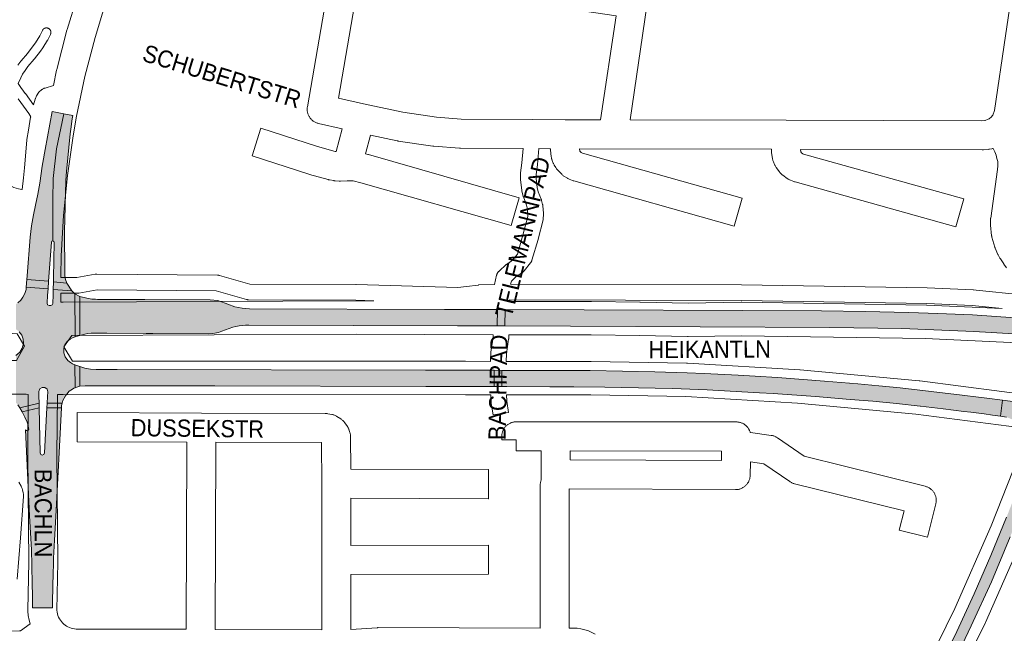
# Paper-space layout 'Layout1' of a CAD drawing. Header units: metres. Extents: x 123097 to 144122, y 392739 to 407589.
# Tile 385 of 510: x 134141 to 134582, y 399061 to 399336. Entities that reach past the tile are written whole.
import ezdxf
from ezdxf.enums import TextEntityAlignment as Align

# ---------------------------------------------------------------- set-up
doc = ezdxf.new("R2010")
doc.units = ezdxf.units.M
doc.header["$MEASUREMENT"] = 0
for name, color, linetype, lineweight in [('gs-anno-wegen algemeen tekst', 7, 'Continuous', 0), ('gs-knt-aanvullende hoofdweg', 7, 'Continuous', 0), ('gs-knt-fietspaden', 7, 'Continuous', 0), ('gs-knt-paden', 7, 'Continuous', 0), ('gs-knt-wegen algemeen', 7, 'Continuous', 0), ('gs-vlk-plantopografie wegen algemeen', 7, 'Continuous', 0), ('ir-ARC-asfalt-hoofdwegen-te inspecteren', 5, 'Continuous', 0)]:
    doc.layers.add(name, color=color, linetype=linetype, lineweight=lineweight)
doc.styles.add('Style-Arial', font='arial.ttf')

psp = doc.layouts.get("Layout1")

# ---------------------------------------------------------------- hatches: boundary and pattern name
at = {"layer": 'ir-ARC-asfalt-hoofdwegen-te inspecteren', "linetype": 'Continuous', "lineweight": 13}
for points in [[(134155.279, 399295.025), (134152.123, 399278.092), (134151.127, 399272.238), (134150.837, 399270.53), (134149.67, 399262.949), (134148.904, 399258.007), (134147.852, 399253.118), (134146.882, 399248.736), (134145.962, 399243.813), (134145.387, 399238.837), (134144.059, 399221.517), (134143.943, 399219.8), (134153.636, 399219.018), (134153.784, 399220.952), (134154.906, 399236.602), (134155.153, 399236.978), (134155.587, 399237.096), (134155.629, 399255.587), (134155.72, 399265.12), (134157.149, 399278.424), (134160.461, 399294.078)], [(134160.461, 399294.078), (134157.149, 399278.424), (134155.72, 399265.12), (134155.629, 399255.587), (134155.587, 399237.096), (134155.962, 399236.927), (134156.155, 399236.565), (134155.818, 399220.465), (134155.79, 399218.834), (134161.791, 399218.207), (134161.21, 399219.769), (134160.943, 399221.413), (134160.875, 399225.638), (134160.859, 399228.048), (134160.851, 399236.197), (134160.838, 399237.696), (134160.819, 399242.071), (134160.876, 399246.445), (134161.065, 399253.065), (134161.212, 399258.465), (134161.433, 399264.198), (134161.74, 399268.194), (134163.353, 399285.08), (134163.633, 399287.224), (134164.196, 399291.797), (134164.501, 399293.341)], [(134164.109, 399214.691), (134155.713, 399215.392), (134155.672, 399212.98), (134155.604, 399209.125), (134155.317, 399208.422), (134154.622, 399208.117), (134153.894, 399208.138), (134153.204, 399208.465), (134152.96, 399209.189), (134153.202, 399212.848), (134153.4, 399215.578), (134143.668, 399216.39), (134143.54, 399215.326), (134142.966, 399213.555), (134142.159, 399211.877), (134141.156, 399210.519), (134139.887, 399209.405), (134139.079, 399208.875), (134139.075, 399197.507), (134140.534, 399196.343), (134141.621, 399194.825), (134142.252, 399193.068), (134142.381, 399191.206), (134141.881, 399189.078), (134140.73, 399187.22), (134139.048, 399185.824), (134139.026, 399164.644), (134139.906, 399163.624), (134140.734, 399162.351), (134149.396, 399164.455), (134149.348, 399167.525), (134149.315, 399169.657), (134149.736, 399170.816), (134150.76, 399171.503), (134151.992, 399171.454), (134152.958, 399170.687), (134153.286, 399169.499), (134153.185, 399167.4), (134153.042, 399164.426), (134159.714, 399164.384), (134160.101, 399165.63), (134161.218, 399167.779), (134161.491, 399168.161), (134161.781, 399168.53), (134162.948, 399169.742), (134164.308, 399170.734), (134164.992, 399171.104), (134165.522, 399171.322), (134165.446, 399181.633), (134164.432, 399182.094), (134163.463, 399182.642), (134162.812, 399183.092), (134162.214, 399183.61), (134161.05, 399185.153), (134160.442, 399186.987), (134160.454, 399188.919), (134160.995, 399190.573), (134161.991, 399192), (134163.358, 399193.078), (134164.409, 399193.628), (134165.509, 399194.072), (134165.468, 399213.422)], [(134354.711, 399199.09), (134354.744, 399206.39), (134352.269, 399206.397), (134331.101, 399206.459), (134243.659, 399206.715), (134240.332, 399206.955), (134237.071, 399207.654), (134233.937, 399208.796), (134232.82, 399209.294), (134229.524, 399210.368), (134226.078, 399210.738), (134196.752, 399210.829), (134185.124, 399210.865), (134175.593, 399210.937), (134174.706, 399210.985), (134173.029, 399211.075), (134170.841, 399211.412), (134167.693, 399212.267), (134167.682, 399194.772), (134169.844, 399195.337), (134171.294, 399195.589), (134172.759, 399195.738), (134174.035, 399195.809), (134179.777, 399195.767), (134197.31, 399195.661), (134200.386, 399195.642), (134225.462, 399195.49), (134227.188, 399195.582), (134228.893, 399195.867), (134229.727, 399196.094), (134231.34, 399196.711), (134236.236, 399198.436), (134237.635, 399198.79), (134239.055, 399199.052), (134240.487, 399199.238), (134241.927, 399199.347), (134243.371, 399199.38), (134336.933, 399199.137), (134352.18, 399199.097)], [(134165.446, 399181.633), (134165.522, 399171.322), (134166.29, 399171.637), (134167.647, 399171.991), (134167.661, 399180.781)], [(134353.311, 399171.86), (134353.311, 399179.15), (134350.711, 399179.157), (134322.546, 399179.206), (134184.41, 399179.447), (134181.728, 399179.452), (134179.015, 399179.457), (134175.006, 399179.469), (134172.401, 399179.681), (134169.827, 399180.137), (134167.661, 399180.781), (134167.647, 399171.991), (134169.985, 399172.154), (134174.001, 399172.181), (134181.468, 399172.18), (134207.49, 399172.175), (134228.189, 399172.219), (134322.634, 399171.948), (134350.998, 399171.866)], [(134159.412, 399162.263), (134159.51, 399163.331), (134159.714, 399164.384), (134153.042, 399164.426), (134152.933, 399162.297)], [(134580.188, 399158.585), (134582.871, 399158.151), (134583.303, 399158.069), (134606.604, 399155.935), (134607.009, 399155.898), (134654.529, 399149.403), (134657.458, 399149.026), (134657.652, 399149.018), (134667.597, 399149.6), (134667.953, 399149.589), (134693.933, 399146.034), (134711.321, 399143.953), (134711.751, 399148.444), (134709.762, 399148.634), (134699.826, 399149.901), (134691.322, 399150.974), (134681.423, 399152.34), (134671.258, 399153.715), (134661.147, 399155.119), (134640.816, 399157.869), (134620.488, 399160.648), (134612.303, 399161.75), (134602.312, 399163.149), (134602.106, 399163.111), (134601.893, 399163.118), (134581.097, 399165.754)], [(134156.265, 399103.06), (134156.853, 399113.591), (134159.412, 399162.263), (134152.933, 399162.297), (134151.851, 399142.126), (134151.549, 399141.428), (134150.845, 399141.139), (134150.14, 399141.424), (134149.834, 399142.12), (134149.433, 399162.345), (134141.813, 399160.509), (134143.024, 399158.22), (134144.125, 399155.877), (134144.403, 399154.969), (134144.798, 399152.655), (134144.695, 399152.302), (134144.379, 399152.114), (134144.088, 399152.101), (134143.805, 399152.166), (134143.367, 399152.477), (134143.662, 399146.111), (134145.151, 399113.98), (134145.923, 399098.76), (134146.113, 399091.779), (134146.164, 399089.914), (134146.265, 399085.172), (134146.448, 399076.625), (134146.369, 399075.467), (134146.42, 399073.081), (134146.422, 399072.683), (134155.365, 399072.782), (134155.368, 399072.931), (134155.424, 399075.358), (134155.734, 399088.786), (134155.822, 399091.725), (134155.918, 399094.924)], [(134494.904, 398911.218), (134498.591, 398918.351), (134502.093, 398925.577), (134506.545, 398935.521), (134510.648, 398945.615), (134514.396, 398955.845), (134516.506, 398961.921), (134517.444, 398964.561), (134518.336, 398966.979), (134519.232, 398969.326), (134520.154, 398971.663), (134521.361, 398974.614), (134522.61, 398977.548), (134529.055, 398991.298), (134536.203, 399004.696), (134539.505, 399010.679), (134541.55, 399014.329), (134550.464, 399030.883), (134558.97, 399047.65), (134567.063, 399064.62), (134576.147, 399084.452), (134584.581, 399104.57), (134589.773, 399117.565), (134593.005, 399126.007), (134596.298, 399134.088), (134598.657, 399139.868), (134604.536, 399154.036), (134605.004, 399154.935), (134605.666, 399155.656), (134606.604, 399155.935), (134583.303, 399158.069), (134586.16, 399156.849), (134588.693, 399155.051), (134590.095, 399153.629), (134591.289, 399152.028), (134591.517, 399151.625), (134592.971, 399148.619), (134593.713, 399145.364), (134593.705, 399142.026), (134592.948, 399138.774), (134591.778, 399135.989), (134591.397, 399135.081), (134582.953, 399113.389), (134575.918, 399096.145), (134568.478, 399079.071), (134560.638, 399062.178), (134552.556, 399045.596), (134544.127, 399029.188), (134535.355, 399012.96), (134531.959, 399006.855), (134525.471, 398994.748), (134519.597, 398982.331), (134514.352, 398969.636), (134510.833, 398960.081), (134506.075, 398947.778), (134500.931, 398936.12), (134495.182, 398924.749), (134488.844, 398913.695), (134488.436, 398913.961), (134485.36, 398908.85), (134483.58, 398905.91), (134483.1, 398905), (134482.331, 398903.884), (134487.17, 398900.557)]]:
    psp.add_hatch(color=5, dxfattribs=at).paths.add_polyline_path(points, flags=0)
at = {"layer": 'ir-ARC-asfalt-hoofdwegen-te inspecteren', "linetype": 'Continuous', "lineweight": 13, "extrusion": (0, 0, -1)}
for points in [[(-134503.782, 399198.373), (-134536.002, 399197.826), (-134568.199, 399196.489), (-134586.32, 399195.467), (-134593.49, 399195.012), (-134599.929, 399194.634), (-134600.812, 399194.617), (-134601.691, 399194.67), (-134618.095, 399196.183), (-134618.545, 399200.399), (-134614.542, 399200.78), (-134610.539, 399201.129), (-134593.745, 399202.243), (-134586.868, 399202.626), (-134567.725, 399204.035), (-134552.108, 399204.669), (-134539.079, 399205.078), (-134519.531, 399205.528), (-134499.979, 399205.799), (-134358.248, 399206.38), (-134358.171, 399199.06), (-134387.489, 399198.922)], [(-134378.339, 399171.768), (-134388.98, 399171.769), (-134402.916, 399171.643), (-134425.462, 399171.197), (-134433.25, 399170.986), (-134441.037, 399170.713), (-134448.822, 399170.383), (-134456.604, 399170.002), (-134464.383, 399169.571), (-134472.16, 399169.09), (-134478.4, 399168.77), (-134497.301, 399167.416), (-134512.873, 399166.141), (-134522.995, 399165.25), (-134533.588, 399164.259), (-134544.159, 399163.064), (-134544.384, 399163.024), (-134554.572, 399161.827), (-134563.746, 399160.695), (-134566.966, 399160.342), (-134572.86, 399159.611), (-134576.565, 399159.121), (-134580.188, 399158.585), (-134581.097, 399165.754), (-134574.052, 399166.647), (-134570.407, 399167.109), (-134563.109, 399168.034), (-134535.236, 399171.319), (-134525.768, 399172.23), (-134516.291, 399173.078), (-134501.312, 399174.262), (-134480.261, 399175.896), (-134470.267, 399176.569), (-134462.65, 399176.99), (-134447.41, 399177.72), (-134439.787, 399178.02), (-134425.314, 399178.479), (-134410.838, 399178.815), (-134396.36, 399179.006), (-134371.709, 399179.083), (-134356.701, 399179.13), (-134356.791, 399171.84), (-134358.962, 399171.846)]]:
    psp.add_hatch(color=5, dxfattribs=at).paths.add_polyline_path(points, flags=0)

# ---------------------------------------------------------------- linework, layer by layer
at = {"layer": 'gs-knt-aanvullende hoofdweg', "color": 7, "linetype": 'Continuous', "flags": 128}
for points in [[(133961.813, 399197.891), (133989.152, 399194.568), (134020.13, 399191.049), (134067.003, 399187.166), (134093.608, 399185.178), (134115.202, 399184.58), (134115.399, 399184.572), (134134.534, 399183.537), (134139.297, 399183.473), (134142.814, 399189.954), (134139.612, 399195.516), (134137.54, 399195.635), (134048.884, 399200.746), (134048.579, 399200.77), (133978.939, 399207.643), (133978.855, 399207.652), (133963.561, 399209.335)], [(134159.14, 399209.671), (134160.198, 399209.676), (134291.559, 399210.333), (134291.632, 399210.333), (134291.636, 399210.333), (134291.671, 399210.333), (134299.468, 399210.296)], [(134581.02, 399206.809), (134567.555, 399208.183), (134547.156, 399209.107), (134464.119, 399210.386), (134360.135, 399210.744), (134360.123, 399210.001)], [(134360.123, 399210.001), (134396.828, 399210.024), (134396.93, 399210.023), (134418.617, 399209.744), (134418.686, 399209.743), (134440.202, 399209.266), (134464.037, 399209.626), (134464.266, 399209.626), (134547.021, 399208.351), (134547.246, 399208.344), (134581.02, 399206.809)], [(134352.859, 399194.999), (134291.597, 399195.313), (134164.07, 399194.675), (134160.458, 399189.717), (134164.415, 399183.307), (134340.492, 399183.227), (134340.541, 399183.227), (134351.683, 399183.149)], [(134610.287, 399190.808), (134591.253, 399191.362), (134587.97, 399191.458), (134587.848, 399191.463), (134546.677, 399193.335), (134464.149, 399194.606), (134440.288, 399194.246), (134440.009, 399194.247), (134418.389, 399194.726), (134396.787, 399195.004), (134359.88, 399194.981)], [(134144.556, 399168.381), (134143.632, 399168.394), (134134.18, 399168.521), (134133.876, 399168.531), (134114.687, 399169.569), (134093.016, 399170.169), (134092.665, 399170.187), (134065.853, 399172.19), (134065.793, 399172.195), (134018.776, 399176.09), (134018.548, 399176.112), (133987.427, 399179.647), (133987.369, 399179.654), (133959.552, 399183.035)], [(134358.704, 399183.128), (134396.663, 399183.152), (134396.799, 399183.151), (134439.587, 399182.402), (134439.907, 399182.389), (134490.228, 399179.356), (134490.467, 399179.338), (134543.814, 399174.407), (134544.076, 399174.378), (134599.196, 399167.327)], [(134351.759, 399168.129), (134340.461, 399168.207), (134160.221, 399168.289), (134157.575, 399168.29)], [(134593.198, 399152.952), (134542.301, 399159.463), (134489.204, 399164.371), (134439.163, 399167.387), (134396.605, 399168.132), (134358.793, 399168.108)], [(134455.556, 398867.933), (134478.422, 398901.099), (134486.308, 398917.121), (134486.375, 398917.253), (134493.073, 398930.208), (134496.046, 398936.579), (134501.595, 398949.852), (134508.591, 398969.324), (134508.692, 398969.589), (134514.608, 398984.289), (134514.745, 398984.607), (134516.836, 398989.182), (134516.931, 398989.382), (134517.032, 398989.58), (134544.183, 399040.747), (134559.819, 399072.374), (134576.061, 399109.462), (134593.198, 399152.952)], [(134589.876, 399103.565), (134573.507, 399066.189), (134573.36, 399065.874), (134557.599, 399033.994)]]:
    psp.add_lwpolyline(points, dxfattribs=at)
at = {"layer": 'gs-knt-fietspaden', "color": 7, "linetype": 'Continuous', "flags": 128}
for points in [[(134146.895, 399298.063), (134147.64, 399300.585), (134147.681, 399300.715), (134147.727, 399300.844), (134147.778, 399300.97), (134148.291, 399302.169), (134148.343, 399302.287), (134148.401, 399302.403), (134148.463, 399302.517), (134148.528, 399302.628), (134148.763, 399303.01), (134148.838, 399303.126), (134148.916, 399303.238), (134148.999, 399303.348), (134149.332, 399303.768), (134149.435, 399303.893), (134149.544, 399304.013), (134149.659, 399304.128), (134149.779, 399304.237), (134150.169, 399304.577), (134150.302, 399304.687), (134150.305, 399304.69), (134150.44, 399304.791), (134150.443, 399304.793), (134150.582, 399304.887), (134150.586, 399304.889), (134150.73, 399304.977), (134150.734, 399304.978), (134150.807, 399305.018), (134150.885, 399305.06), (134151.448, 399305.346), (134151.594, 399305.416), (134151.744, 399305.479), (134151.895, 399305.536), (134152.05, 399305.585), (134155.796, 399306.684)], [(134141.766, 399260.212), (134142.416, 399265.418), (134142.866, 399269.783), (134143.938, 399282.262), (134143.95, 399282.378), (134143.965, 399282.492), (134144.608, 399286.699), (134144.617, 399286.751), (134145.602, 399292.606), (134145.625, 399292.73), (134145.629, 399292.75)], [(134091.031, 399285.656), (134091.447, 399285.523), (134091.502, 399285.505), (134100.637, 399282.422), (134100.718, 399282.393), (134100.799, 399282.362), (134107.473, 399279.737), (134107.61, 399279.68), (134107.744, 399279.617), (134107.875, 399279.549), (134114.489, 399275.923), (134114.623, 399275.846), (134114.752, 399275.763), (134121.608, 399271.181), (134121.65, 399271.152), (134130.108, 399265.319), (134138.129, 399261.087), (134140.208, 399260.406), (134141.669, 399260.217), (134141.766, 399260.212)], [(134353.486, 399217.654), (134354.42, 399221.764), (134354.461, 399221.924), (134354.509, 399222.083), (134354.565, 399222.239), (134354.628, 399222.393), (134354.698, 399222.543), (134354.775, 399222.69), (134354.859, 399222.833), (134354.95, 399222.972), (134355.047, 399223.107), (134355.15, 399223.237), (134355.26, 399223.361), (134355.375, 399223.481), (134355.496, 399223.594), (134358.711, 399226.487), (134358.828, 399226.588), (134358.95, 399226.684), (134359.076, 399226.774), (134361.563, 399228.475), (134363.73, 399231.186), (134366.214, 399239.671), (134368.351, 399248.026), (134368.443, 399249.136), (134368.182, 399251.938), (134367.855, 399253.134), (134366.438, 399256.855), (134366.394, 399256.976), (134366.355, 399257.099), (134366.32, 399257.223), (134365.745, 399259.44), (134365.71, 399259.589), (134365.682, 399259.739), (134365.66, 399259.89), (134365.098, 399264.431), (134365.082, 399264.584), (134365.073, 399264.737), (134365.071, 399264.891), (134365.09, 399267.181), (134365.095, 399267.334), (134365.106, 399267.486), (134365.124, 399267.638), (134365.747, 399272.09), (134366.341, 399278.484)], [(134373.388, 399278.45), (134372.729, 399271.359), (134372.71, 399271.198), (134372.108, 399266.893), (134372.093, 399265.064), (134372.598, 399260.98), (134373.067, 399259.173), (134374.476, 399255.473), (134374.533, 399255.313), (134374.582, 399255.15), (134375.035, 399253.494), (134375.072, 399253.346), (134375.102, 399253.196), (134375.127, 399253.045), (134375.144, 399252.893), (134375.461, 399249.478), (134375.472, 399249.325), (134375.476, 399249.172), (134375.473, 399249.019), (134375.464, 399248.866), (134375.323, 399247.155), (134375.308, 399247.008), (134375.287, 399246.862), (134375.259, 399246.717), (134375.226, 399246.573), (134373.001, 399237.873), (134372.969, 399237.757), (134370.273, 399228.549), (134370.221, 399228.386), (134370.161, 399228.226), (134370.093, 399228.069), (134370.018, 399227.915), (134369.935, 399227.766), (134369.846, 399227.62), (134369.749, 399227.479), (134369.646, 399227.343), (134366.718, 399223.682), (134366.623, 399223.568), (134366.523, 399223.458), (134366.419, 399223.353), (134366.31, 399223.251), (134366.197, 399223.155), (134366.08, 399223.064), (134365.959, 399222.977), (134363.232, 399221.112), (134361.019, 399219.12), (134360.709, 399217.762)], [(134582.967, 399225.05), (134581.729, 399226.727), (134581.647, 399226.842), (134580.163, 399229.03), (134580.094, 399229.138), (134580.07, 399229.175), (134580.06, 399229.192), (134580.05, 399229.209), (134580.028, 399229.248), (134579.965, 399229.359), (134579.2, 399230.807), (134579.149, 399230.906), (134579.102, 399231.008), (134577.834, 399233.829), (134577.767, 399233.987), (134577.708, 399234.149), (134577.657, 399234.313), (134576.371, 399238.862), (134576.335, 399239.006), (134576.323, 399239.054), (134576.303, 399239.151), (134576.286, 399239.248), (134576.278, 399239.297), (134576.259, 399239.444), (134575.757, 399244.144), (134575.744, 399244.292), (134575.738, 399244.44), (134575.738, 399244.588), (134575.786, 399246.953), (134575.793, 399247.096), (134575.795, 399247.144), (134575.797, 399247.167), (134575.803, 399247.239), (134575.821, 399247.38), (134578.938, 399269.11), (134579.045, 399270.809), (134579.039, 399271.902), (134578.953, 399272.737), (134578.651, 399274.045), (134578.274, 399275.532), (134577.713, 399277.047), (134576.973, 399278.553)], [(134159.076, 399220.781), (134166.301, 399220.745), (134174.588, 399222.177), (134174.744, 399222.2), (134174.901, 399222.216), (134175.059, 399222.226), (134175.216, 399222.228), (134229.358, 399221.759), (134229.515, 399221.753), (134229.546, 399221.752), (134229.671, 399221.741), (134229.734, 399221.735), (134229.828, 399221.722), (134229.921, 399221.708), (134229.983, 399221.696), (134230.106, 399221.671), (134230.137, 399221.664), (134230.289, 399221.625), (134243.81, 399217.772), (134291.375, 399217.539), (134291.454, 399217.538), (134337.045, 399216.293), (134340.995, 399216.635), (134346.139, 399217.35), (134346.254, 399217.363), (134346.312, 399217.369), (134346.369, 399217.373), (134346.485, 399217.38), (134353.486, 399217.654)], [(134360.709, 399217.762), (134464.164, 399217.406), (134464.206, 399217.406), (134547.317, 399216.126), (134547.422, 399216.122), (134567.971, 399215.191), (134568.07, 399215.184), (134568.163, 399215.177), (134568.169, 399215.177), (134568.183, 399215.175), (134569.302, 399215.063), (134589.799, 399212.968)], [(134299.468, 399210.296), (134291.302, 399210.519), (134243.294, 399210.754), (134243.134, 399210.758), (134242.975, 399210.77), (134242.817, 399210.789), (134242.659, 399210.815), (134242.503, 399210.848), (134242.349, 399210.888), (134228.822, 399214.743), (134175.472, 399215.205), (134167.191, 399213.774), (134167.038, 399213.751), (134166.884, 399213.735), (134166.73, 399213.726), (134166.576, 399213.723), (134159.117, 399213.76), (134159.14, 399209.671)]]:
    psp.add_lwpolyline(points, dxfattribs=at)
psp.add_lwpolyline([(134358.793, 399168.108), (134358.964, 399165.268), (134359.749, 399160.254, -0.3706991), (134359.741, 399160.244), (134352.824, 399159.16, -0.3707041), (134352.813, 399159.168), (134352.002, 399164.347), (134351.98, 399164.513), (134351.966, 399164.679), (134351.759, 399168.129)], format="xyb", dxfattribs=at)
at = {"layer": 'gs-knt-paden', "color": 7, "linetype": 'Continuous', "flags": 128}
for points in [[(134139.843, 399315.878), (134141.218, 399317.705), (134141.261, 399317.76), (134141.306, 399317.813), (134144.189, 399321.135), (134146.806, 399324.489), (134147.754, 399325.858), (134149.732, 399329.017), (134150.879, 399331.399), (134150.892, 399331.426), (134150.924, 399331.486), (134150.939, 399331.513), (134150.973, 399331.572), (134150.989, 399331.598), (134151.026, 399331.655), (134151.044, 399331.68), (134151.084, 399331.735), (134151.102, 399331.759), (134151.145, 399331.812), (134151.165, 399331.836), (134151.21, 399331.887), (134151.231, 399331.909), (134151.278, 399331.958), (134151.3, 399331.979), (134151.35, 399332.025), (134151.373, 399332.045), (134151.425, 399332.089), (134151.449, 399332.108), (134151.504, 399332.149), (134151.528, 399332.167), (134151.585, 399332.206), (134151.61, 399332.222), (134151.675, 399332.262), (134151.695, 399332.273), (134151.74, 399332.298), (134151.781, 399332.32), (134151.829, 399332.343), (134151.849, 399332.352), (134151.871, 399332.362), (134151.92, 399332.383), (134151.939, 399332.391), (134151.962, 399332.4), (134152.054, 399332.434), (134152.125, 399332.455), (134152.149, 399332.463), (134152.204, 399332.477), (134152.244, 399332.487), (134152.316, 399332.501), (134152.341, 399332.506), (134152.439, 399332.521), (134152.498, 399332.527), (134152.537, 399332.531), (134152.635, 399332.536), (134152.707, 399332.536), (134152.734, 399332.536), (134152.795, 399332.534), (134152.833, 399332.532), (134152.894, 399332.526), (134152.931, 399332.523), (134153.028, 399332.508), (134153.125, 399332.489), (134153.221, 399332.466), (134153.288, 399332.445), (134153.315, 399332.437), (134153.382, 399332.414), (134153.408, 399332.404), (134153.473, 399332.378), (134153.5, 399332.367), (134153.589, 399332.325), (134153.651, 399332.292), (134153.676, 399332.278), (134153.731, 399332.246), (134153.735, 399332.243), (134153.761, 399332.228), (134153.843, 399332.173), (134153.894, 399332.136), (134153.898, 399332.133), (134153.922, 399332.115), (134153.972, 399332.075), (134153.976, 399332.072), (134153.999, 399332.053), (134154.051, 399332.005), (134154.072, 399331.986), (134154.123, 399331.936), (134154.142, 399331.917), (134154.184, 399331.871), (134154.208, 399331.844), (134154.254, 399331.789), (134154.271, 399331.768), (134154.314, 399331.71), (134154.33, 399331.689), (134154.364, 399331.638), (134154.371, 399331.629), (134154.385, 399331.607), (134154.436, 399331.522), (134154.471, 399331.458), (134154.483, 399331.436), (134154.508, 399331.383), (134154.515, 399331.369), (134154.525, 399331.346), (134154.554, 399331.278), (134154.563, 399331.255), (134154.589, 399331.186), (134154.597, 399331.163), (134154.619, 399331.091), (134154.626, 399331.068), (134154.639, 399331.016), (134154.65, 399330.973), (134154.665, 399330.898), (134154.669, 399330.876), (134154.677, 399330.825), (134154.684, 399330.778), (134154.689, 399330.728), (134154.694, 399330.68), (134154.698, 399330.611), (134154.699, 399330.582), (134154.7, 399330.513), (134154.699, 399330.483), (134154.697, 399330.414), (134154.695, 399330.384), (134154.689, 399330.316), (134154.686, 399330.286), (134154.676, 399330.218), (134154.671, 399330.189), (134154.658, 399330.121), (134154.652, 399330.092), (134154.636, 399330.025), (134154.629, 399329.996), (134154.609, 399329.93), (134154.6, 399329.902), (134154.578, 399329.836), (134154.567, 399329.809), (134154.541, 399329.745), (134154.53, 399329.717), (134154.501, 399329.655), (134153.294, 399327.148), (134153.252, 399327.065), (134153.206, 399326.985), (134151.135, 399323.682), (134151.098, 399323.626), (134150.079, 399322.154), (134150.045, 399322.107), (134150.011, 399322.062), (134147.326, 399318.62), (134147.293, 399318.58), (134147.259, 399318.54), (134144.388, 399315.231), (134143.087, 399313.502), (134141.958, 399311.828), (134141.142, 399310.248), (134140.03, 399307.62), (134141.205, 399305.86), (134142.358, 399304.222), (134143.198, 399303.153), (134143.245, 399303.092), (134146.895, 399298.063)], [(134145.629, 399292.75), (134144.737, 399294.193), (134140.014, 399300.699)]]:
    psp.add_lwpolyline(points, dxfattribs=at)
at = {"layer": 'gs-knt-wegen algemeen', "color": 7, "linetype": 'Continuous', "flags": 128}
for points in [[(134401.043, 399291.39), (134407.928, 399337.907), (134355.145, 399345.802, -0.3702889), (134355.138, 399345.812), (134357.061, 399358.671, -0.3702887), (134357.071, 399358.678), (134409.835, 399350.787), (134416.705, 399397.205), (134437.611, 399538.445)], [(134366.341, 399278.484), (134338.211, 399278.658), (134337.982, 399278.664), (134337.755, 399278.677), (134326.341, 399279.55), (134326.118, 399279.571), (134325.895, 399279.6), (134310.336, 399281.877), (134310.114, 399281.913), (134309.892, 399281.957), (134297.981, 399284.555), (134295.677, 399276.09), (134296.689, 399275.859), (134296.86, 399275.818), (134297.031, 399275.771), (134364.534, 399256.479, -0.3563785), (134364.541, 399256.469), (134360.968, 399243.967, -0.356377), (134360.958, 399243.96), (134293.623, 399263.204), (134290.126, 399264.001), (134287.501, 399264.001), (134284.477, 399263.918), (134284.191, 399263.917), (134283.905, 399263.928), (134282.09, 399264.038), (134281.866, 399264.055), (134281.642, 399264.081), (134281.419, 399264.114), (134279.604, 399264.415), (134279.375, 399264.457), (134279.148, 399264.507), (134278.922, 399264.566), (134270.586, 399266.888), (134270.334, 399266.964), (134244.834, 399275.192, -0.3276412), (134244.829, 399275.202), (134248.822, 399287.577, -0.3276433), (134248.832, 399287.583), (134274.207, 399279.395), (134282.079, 399277.202), (134282.469, 399277.137), (134285.254, 399287.373), (134274.599, 399289.765), (134274.289, 399289.843), (134273.983, 399289.935), (134273.683, 399290.043), (134273.387, 399290.165), (134273.099, 399290.302), (134272.817, 399290.452), (134272.543, 399290.617), (134272.277, 399290.794), (134272.021, 399290.984), (134271.774, 399291.187), (134271.537, 399291.401), (134271.311, 399291.627), (134271.096, 399291.864), (134270.894, 399292.111), (134270.703, 399292.367), (134270.526, 399292.633), (134270.362, 399292.907), (134270.211, 399293.189), (134270.074, 399293.477), (134269.952, 399293.772), (134269.844, 399294.073), (134269.751, 399294.379), (134269.674, 399294.689), (134269.611, 399295.002), (134269.564, 399295.318), (134269.533, 399295.636), (134269.517, 399295.955), (134269.517, 399296.274), (134269.532, 399296.593), (134269.564, 399296.911), (134269.61, 399297.227), (134277.838, 399344.756)], [(134576.973, 399278.553), (134576.88, 399278.525), (134576.617, 399278.457), (134576.351, 399278.4), (134575.327, 399278.203), (134575.019, 399278.152), (134574.709, 399278.115), (134572.665, 399277.922), (134572.35, 399277.9), (134572.035, 399277.893), (134490.593, 399278.12), (134490.593, 399278.054), (134490.761, 399276.987), (134491.09, 399276.535), (134491.615, 399276.157), (134491.987, 399276.013), (134563.754, 399255.969, -0.3567333), (134563.76, 399255.958), (134560.263, 399243.436, -0.356733), (134560.252, 399243.429), (134488.18, 399263.558), (134487.878, 399263.65), (134487.581, 399263.757), (134486.137, 399264.316), (134485.881, 399264.421), (134485.63, 399264.537), (134485.384, 399264.664), (134485.144, 399264.801), (134484.91, 399264.948), (134484.682, 399265.105), (134482.637, 399266.578), (134482.402, 399266.755), (134482.175, 399266.943), (134481.958, 399267.141), (134481.749, 399267.349), (134481.549, 399267.565), (134481.36, 399267.791), (134481.182, 399268.025), (134479.696, 399270.062), (134479.521, 399270.315), (134479.357, 399270.577), (134479.206, 399270.846), (134479.068, 399271.121), (134478.944, 399271.403), (134478.46, 399272.57), (134478.348, 399272.858), (134478.25, 399273.151), (134478.167, 399273.449), (134478.097, 399273.75), (134478.042, 399274.054), (134477.651, 399276.544), (134477.616, 399276.799), (134477.591, 399277.056), (134477.577, 399277.313), (134477.572, 399277.571), (134477.573, 399278.156), (134391.598, 399278.396), (134391.736, 399277.27), (134392.341, 399276.654), (134392.944, 399276.415), (134464.409, 399256.297, -0.3566109), (134464.416, 399256.287), (134460.893, 399243.771, -0.3566113), (134460.883, 399243.764), (134389.095, 399263.973), (134388.882, 399264.036), (134388.672, 399264.107), (134388.465, 399264.185), (134386.948, 399264.785), (134386.677, 399264.9), (134386.411, 399265.026), (134386.151, 399265.165), (134385.898, 399265.315), (134384.825, 399265.984), (134384.566, 399266.154), (134384.316, 399266.336), (134384.074, 399266.529), (134383.843, 399266.734), (134383.621, 399266.95), (134381.857, 399268.749), (134381.646, 399268.974), (134381.447, 399269.209), (134381.259, 399269.452), (134381.082, 399269.705), (134380.918, 399269.965), (134380.269, 399271.05), (134380.141, 399271.275), (134380.021, 399271.505), (134379.911, 399271.739), (134379.811, 399271.977), (134379.341, 399273.151), (134379.243, 399273.413), (134379.157, 399273.678), (134379.082, 399273.947), (134379.018, 399274.219), (134378.966, 399274.494), (134378.926, 399274.77), (134378.532, 399277.968), (134378.501, 399278.281), (134378.493, 399278.434), (134373.388, 399278.45)], [(134215.279, 399063.114), (134215.601, 399147.013), (134166.43, 399147.175, -0.3866251), (134166.421, 399147.185), (134166.463, 399160.186, -0.386623), (134166.473, 399160.195), (134222.157, 399160.012), (134277.601, 399159.83), (134277.9, 399159.822), (134278.198, 399159.801), (134278.494, 399159.765), (134278.789, 399159.717), (134280.583, 399159.378), (134280.888, 399159.312), (134281.19, 399159.233), (134281.488, 399159.138), (134281.781, 399159.03), (134282.068, 399158.907), (134282.35, 399158.771), (134282.624, 399158.622), (134282.891, 399158.459), (134284.564, 399157.385), (134284.804, 399157.224), (134285.036, 399157.051), (134285.261, 399156.869), (134285.477, 399156.677), (134285.685, 399156.475), (134285.883, 399156.265), (134286.072, 399156.045), (134286.251, 399155.818), (134286.42, 399155.583), (134287.542, 399153.943), (134287.694, 399153.709), (134287.837, 399153.469), (134287.969, 399153.223), (134288.09, 399152.972), (134288.201, 399152.716), (134288.3, 399152.455), (134288.388, 399152.19), (134288.683, 399151.236), (134288.759, 399150.972), (134288.823, 399150.705), (134288.877, 399150.435), (134288.918, 399150.164), (134288.948, 399149.891), (134288.967, 399149.617), (134288.974, 399149.342)], [(134289.046, 399063.049), (134300.836, 399063.837), (134300.967, 399063.844), (134301.001, 399063.845), (134301.15, 399063.85), (134301.287, 399063.851), (134373.931, 399063.665), (134373.931, 399127.523), (134373.936, 399127.783), (134373.952, 399128.043), (134373.978, 399128.302), (134374.014, 399128.56), (134374.061, 399128.815), (134374.327, 399130.128), (134374.357, 399143.057), (134363.256, 399143.075, -0.3286829), (134363.248, 399143.084), (134363.256, 399148.019), (134356.77, 399148.011, -0.327568), (134356.761, 399148.019), (134356.759, 399149.577), (134356.766, 399149.887), (134356.788, 399150.197), (134356.824, 399150.505), (134356.875, 399150.811), (134356.941, 399151.115), (134357.021, 399151.415), (134357.116, 399151.71), (134357.224, 399152.001), (134357.346, 399152.287), (134357.482, 399152.566), (134357.63, 399152.838), (134357.792, 399153.104), (134357.966, 399153.361), (134358.152, 399153.609), (134358.349, 399153.848), (134358.558, 399154.078), (134358.778, 399154.298), (134359.007, 399154.506), (134359.247, 399154.704), (134359.495, 399154.89), (134359.753, 399155.064), (134360.018, 399155.225), (134360.29, 399155.374), (134360.57, 399155.509), (134360.855, 399155.631), (134361.146, 399155.739), (134361.442, 399155.833), (134361.742, 399155.913), (134362.045, 399155.979), (134362.351, 399156.03), (134362.66, 399156.067), (134362.969, 399156.088), (134363.28, 399156.095), (134380.89, 399156.066), (134461.849, 399156.005), (134462.162, 399155.997), (134462.474, 399155.974), (134462.785, 399155.937), (134463.094, 399155.884), (134463.4, 399155.816), (134463.702, 399155.734), (134464, 399155.638), (134464.293, 399155.527), (134464.581, 399155.402), (134464.862, 399155.263), (134465.136, 399155.112), (134465.402, 399154.947), (134465.66, 399154.769), (134465.909, 399154.58), (134466.149, 399154.378), (134466.379, 399154.166), (134466.599, 399153.942), (134466.807, 399153.708), (134467.004, 399153.464), (134467.189, 399153.212), (134467.361, 399152.95), (134467.521, 399152.681), (134467.668, 399152.404), (134467.801, 399152.121), (134467.92, 399151.831), (134468.026, 399151.536), (134468.117, 399151.236), (134468.121, 399151.222), (134477.428, 399150.002), (134477.734, 399149.954), (134478.037, 399149.892), (134478.337, 399149.816), (134478.633, 399149.725), (134478.925, 399149.621), (134479.211, 399149.503), (134479.491, 399149.371), (134479.765, 399149.226), (134480.031, 399149.068), (134480.289, 399148.898), (134492.178, 399140.661), (134546.494, 399127.185), (134546.793, 399127.104), (134547.089, 399127.007), (134547.379, 399126.897), (134547.664, 399126.773), (134547.942, 399126.636), (134548.214, 399126.486), (134548.478, 399126.322), (134548.735, 399126.147), (134548.982, 399125.959), (134549.22, 399125.76), (134549.449, 399125.549), (134549.667, 399125.328), (134549.875, 399125.097), (134550.071, 399124.856), (134550.255, 399124.606), (134550.427, 399124.348), (134550.587, 399124.081), (134550.734, 399123.808), (134550.868, 399123.527), (134550.988, 399123.241), (134551.094, 399122.949), (134551.186, 399122.652), (134551.264, 399122.352), (134551.328, 399122.048), (134551.377, 399121.741), (134551.411, 399121.432), (134551.431, 399121.122), (134551.436, 399120.812), (134551.426, 399120.501), (134551.401, 399120.192), (134551.361, 399119.883), (134551.307, 399119.578), (134551.238, 399119.275), (134547.485, 399104.397, -0.3678673), (134547.474, 399104.39), (134534.868, 399107.57, -0.3678683), (134534.861, 399107.581), (134537.015, 399116.122), (134487.884, 399128.312), (134487.6, 399128.389), (134487.319, 399128.48), (134487.042, 399128.583), (134486.77, 399128.698), (134486.504, 399128.826), (134486.244, 399128.965), (134485.991, 399129.116), (134485.745, 399129.279), (134474.171, 399137.297), (134468.149, 399138.087), (134468.041, 399132.08), (134468.027, 399131.764), (134467.999, 399131.449), (134467.955, 399131.135), (134467.895, 399130.824), (134467.821, 399130.516), (134467.732, 399130.212), (134467.628, 399129.913), (134467.509, 399129.619), (134467.377, 399129.332), (134467.231, 399129.051), (134467.071, 399128.777), (134466.898, 399128.512), (134466.712, 399128.255), (134466.514, 399128.008), (134466.305, 399127.771), (134466.084, 399127.544), (134465.852, 399127.328), (134465.61, 399127.124), (134465.358, 399126.931), (134465.097, 399126.751), (134464.828, 399126.584), (134464.551, 399126.431), (134464.267, 399126.291), (134463.977, 399126.165), (134463.68, 399126.053), (134463.379, 399125.956), (134463.073, 399125.873), (134462.764, 399125.806), (134462.451, 399125.753), (134462.137, 399125.716), (134461.821, 399125.694), (134461.504, 399125.688), (134386.951, 399126.007), (134386.951, 399063.599), (134389.969, 399063.576), (134390.224, 399063.569), (134390.48, 399063.552), (134392.195, 399063.327), (134393.883, 399062.95), (134395.531, 399062.426), (134397.125, 399061.757), (134398.655, 399060.95)], [(134288.974, 399149.342), (134289.038, 399134.859), (134350.754, 399134.646, -0.386617), (134350.763, 399134.636), (134350.719, 399121.635, -0.3866173), (134350.709, 399121.626), (134289.065, 399121.839), (134289.058, 399100.677), (134350.718, 399100.766, -0.3853697), (134350.728, 399100.757), (134350.746, 399087.756, -0.3853677), (134350.737, 399087.746), (134289.054, 399087.657), (134289.046, 399063.049)]]:
    psp.add_lwpolyline(points, format="xyb", dxfattribs=at)
for points in [[(134414.199, 399291.353), (134484.118, 399291.158), (134571.755, 399290.914), (134573.174, 399291.048), (134573.356, 399291.083), (134574.757, 399291.606), (134575.146, 399291.844), (134575.514, 399292.114), (134575.859, 399292.414), (134576.178, 399292.742), (134576.468, 399293.095), (134576.728, 399293.471), (134576.956, 399293.867), (134577.15, 399294.281), (134577.309, 399294.71), (134577.431, 399295.15), (134577.517, 399295.6), (134582.455, 399329), (134596.771, 399425.837), (134609.843, 399514.26), (134610.039, 399515.56)], [(134155.796, 399306.684), (134157.253, 399313.566), (134157.318, 399313.843), (134161.892, 399331.567), (134161.961, 399331.816), (134166.249, 399346.076), (134166.303, 399346.248), (134166.362, 399346.418), (134173.45, 399365.984), (134173.552, 399366.247), (134173.665, 399366.504), (134173.788, 399366.757), (134176.283, 399371.581), (134179.833, 399382.593), (134183.638, 399394.393)], [(134190.239, 399372.438), (134188.509, 399367.072), (134188.421, 399366.818), (134188.323, 399366.568), (134188.214, 399366.321), (134188.096, 399366.08), (134185.548, 399361.152), (134178.665, 399342.153), (134174.466, 399328.19), (134169.961, 399310.729), (134166.22, 399293.066), (134164.654, 399284.265), (134162.077, 399266.394), (134160.286, 399248.465), (134159.279, 399230.437), (134159.072, 399221.487), (134159.076, 399220.781)], [(134291.637, 399348.138), (134283.496, 399301.112), (134294.731, 399298.589), (134312.445, 399294.727), (134327.558, 399292.515), (134338.52, 399291.676), (134370.499, 399291.479), (134385.149, 399291.434), (134401.043, 399291.39)], [(134421.76, 399342.431), (134414.199, 399291.353)], [(134145.382, 399065.625), (134144.922, 399067.267), (134144.557, 399069.273), (134144.379, 399071.305), (134144.373, 399071.504), (134144.374, 399071.703), (134144.811, 399093.383), (134144.335, 399141.074), (134144.335, 399141.192), (134144.556, 399168.381)], [(134157.575, 399168.29), (134157.355, 399141.145), (134157.832, 399093.415), (134157.831, 399093.219), (134157.396, 399071.667), (134157.48, 399070.868), (134157.636, 399070.08), (134157.86, 399069.311), (134157.862, 399069.307)], [(134276.026, 399062.932), (134276.036, 399094.16), (134276.047, 399128.358), (134275.965, 399146.815), (134228.621, 399146.971), (134228.299, 399063.077)], [(134455.216, 399142.99), (134387.377, 399143.041), (134387.367, 399139.025), (134455.139, 399138.735), (134455.216, 399142.99)], [(134140.315, 399128.971), (134141.309, 399127.248), (134141.444, 399127.004), (134141.567, 399126.753), (134141.68, 399126.498), (134141.782, 399126.238), (134141.873, 399125.973), (134141.952, 399125.706), (134142.02, 399125.435), (134142.241, 399124.46), (134142.304, 399124.147), (134142.351, 399123.831), (134142.383, 399123.514), (134142.4, 399123.194), (134142.4, 399122.875), (134142.385, 399122.556), (134141.067, 399104.114), (134141.065, 399104.087), (134141.063, 399104.053), (134139.567, 399085.558)], [(134157.862, 399069.307), (134158.154, 399068.561), (134158.513, 399067.842), (134158.936, 399067.158), (134159.39, 399066.548), (134159.893, 399065.98), (134160.442, 399065.456), (134161.034, 399064.98), (134161.663, 399064.556), (134162.327, 399064.187), (134163.019, 399063.875), (134163.735, 399063.623), (134164.47, 399063.433), (134165.218, 399063.305), (134165.975, 399063.241), (134194.468, 399063.167), (134215.279, 399063.114)], [(134074.694, 399063.08), (134095.241, 399062.423), (134112.104, 399062.322), (134140.547, 399062.435), (134141.033, 399062.487), (134145.382, 399065.625)], [(134228.299, 399063.077), (134276.026, 399062.932)]]:
    psp.add_lwpolyline(points, dxfattribs=at)
at = {"layer": 'gs-vlk-plantopografie wegen algemeen', "color": 7, "linetype": 'Continuous', "flags": 128}
for points in [[(134351.683, 399183.149), (134351.765, 399186.856), (134351.772, 399187.011), (134351.785, 399187.166), (134351.806, 399187.32), (134352.842, 399193.966), (134352.859, 399194.999)], [(134359.88, 399194.981), (134359.857, 399193.609), (134359.851, 399193.447), (134359.837, 399193.286), (134359.816, 399193.125), (134358.778, 399186.469), (134358.704, 399183.128)]]:
    psp.add_lwpolyline(points, dxfattribs=at)
at = {"layer": 'ir-ARC-asfalt-hoofdwegen-te inspecteren', "color": 5, "linetype": 'Continuous', "lineweight": 13, "flags": 128}
for points in [[(134155.279, 399295.025), (134152.123, 399278.092), (134151.127, 399272.238), (134150.837, 399270.53), (134149.67, 399262.949), (134148.904, 399258.007), (134147.852, 399253.118), (134146.882, 399248.736), (134145.962, 399243.813), (134145.387, 399238.837), (134144.059, 399221.517), (134143.943, 399219.8), (134153.636, 399219.018), (134153.784, 399220.952), (134154.906, 399236.602), (134155.153, 399236.978), (134155.587, 399237.096), (134155.629, 399255.587), (134155.72, 399265.12), (134157.149, 399278.424), (134160.461, 399294.078)], [(134160.461, 399294.078), (134157.149, 399278.424), (134155.72, 399265.12), (134155.629, 399255.587), (134155.587, 399237.096), (134155.962, 399236.927), (134156.155, 399236.565), (134155.818, 399220.465), (134155.79, 399218.834), (134161.791, 399218.207), (134161.21, 399219.769), (134160.943, 399221.413), (134160.875, 399225.638), (134160.859, 399228.048), (134160.851, 399236.197), (134160.838, 399237.696), (134160.819, 399242.071), (134160.876, 399246.445), (134161.065, 399253.065), (134161.212, 399258.465), (134161.433, 399264.198), (134161.74, 399268.194), (134163.353, 399285.08), (134163.633, 399287.224), (134164.196, 399291.797), (134164.501, 399293.341)], [(134143.943, 399219.8), (134143.668, 399216.39), (134153.4, 399215.578), (134153.636, 399219.018)], [(134155.713, 399215.392), (134164.109, 399214.691), (134161.791, 399218.207), (134155.79, 399218.834)], [(134165.468, 399213.422), (134165.509, 399194.072), (134167.682, 399194.772), (134167.693, 399212.267)], [(134354.711, 399199.09), (134354.744, 399206.39), (134352.269, 399206.397), (134331.101, 399206.459), (134243.659, 399206.715), (134240.332, 399206.955), (134237.071, 399207.654), (134233.937, 399208.796), (134232.82, 399209.294), (134229.524, 399210.368), (134226.078, 399210.738), (134196.752, 399210.829), (134185.124, 399210.865), (134175.593, 399210.937), (134174.706, 399210.985), (134173.029, 399211.075), (134170.841, 399211.412), (134167.693, 399212.267), (134167.682, 399194.772), (134169.844, 399195.337), (134171.294, 399195.589), (134172.759, 399195.738), (134174.035, 399195.809), (134179.777, 399195.767), (134197.31, 399195.661), (134200.386, 399195.642), (134225.462, 399195.49), (134227.188, 399195.582), (134228.893, 399195.867), (134229.727, 399196.094), (134231.34, 399196.711), (134236.236, 399198.436), (134237.635, 399198.79), (134239.055, 399199.052), (134240.487, 399199.238), (134241.927, 399199.347), (134243.371, 399199.38), (134336.933, 399199.137), (134352.18, 399199.097)], [(134358.171, 399199.06), (134358.248, 399206.38), (134354.744, 399206.39), (134354.711, 399199.09)], [(134503.782, 399198.373), (134536.002, 399197.826), (134568.199, 399196.489), (134586.32, 399195.467), (134593.49, 399195.012), (134599.929, 399194.634), (134600.812, 399194.617), (134601.691, 399194.67), (134618.095, 399196.183), (134618.545, 399200.399), (134614.542, 399200.78), (134610.539, 399201.129), (134593.745, 399202.243), (134586.868, 399202.626), (134567.725, 399204.035), (134552.108, 399204.669), (134539.079, 399205.078), (134519.531, 399205.528), (134499.979, 399205.799), (134358.248, 399206.38), (134358.171, 399199.06), (134387.489, 399198.922)], [(134165.446, 399181.633), (134165.522, 399171.322), (134166.29, 399171.637), (134167.647, 399171.991), (134167.661, 399180.781)], [(134353.311, 399171.86), (134353.311, 399179.15), (134350.711, 399179.157), (134322.546, 399179.206), (134184.41, 399179.447), (134181.728, 399179.452), (134179.015, 399179.457), (134175.006, 399179.469), (134172.401, 399179.681), (134169.827, 399180.137), (134167.661, 399180.781), (134167.647, 399171.991), (134169.985, 399172.154), (134174.001, 399172.181), (134181.468, 399172.18), (134207.49, 399172.175), (134228.189, 399172.219), (134322.634, 399171.948), (134350.998, 399171.866)], [(134353.311, 399179.15), (134353.311, 399171.86), (134356.791, 399171.84), (134356.701, 399179.13)], [(134378.339, 399171.768), (134388.98, 399171.769), (134402.916, 399171.643), (134425.462, 399171.197), (134433.25, 399170.986), (134441.037, 399170.713), (134448.822, 399170.383), (134456.604, 399170.002), (134464.383, 399169.571), (134472.16, 399169.09), (134478.4, 399168.77), (134497.301, 399167.416), (134512.873, 399166.141), (134522.995, 399165.25), (134533.588, 399164.259), (134544.159, 399163.064), (134544.384, 399163.024), (134554.572, 399161.827), (134563.746, 399160.695), (134566.966, 399160.342), (134572.86, 399159.611), (134576.565, 399159.121), (134580.188, 399158.585), (134581.097, 399165.754), (134574.052, 399166.647), (134570.407, 399167.109), (134563.109, 399168.034), (134535.236, 399171.319), (134525.768, 399172.23), (134516.291, 399173.078), (134501.312, 399174.262), (134480.261, 399175.896), (134470.267, 399176.569), (134462.65, 399176.99), (134447.41, 399177.72), (134439.787, 399178.02), (134425.314, 399178.479), (134410.838, 399178.815), (134396.36, 399179.006), (134371.709, 399179.083), (134356.701, 399179.13), (134356.791, 399171.84), (134358.962, 399171.846)], [(134140.734, 399162.351), (134141.813, 399160.509), (134149.433, 399162.345), (134149.396, 399164.455)], [(134159.412, 399162.263), (134159.51, 399163.331), (134159.714, 399164.384), (134153.042, 399164.426), (134152.933, 399162.297)], [(134156.265, 399103.06), (134156.853, 399113.591), (134159.412, 399162.263), (134152.933, 399162.297), (134151.851, 399142.126), (134151.549, 399141.428), (134150.845, 399141.139), (134150.14, 399141.424), (134149.834, 399142.12), (134149.433, 399162.345), (134141.813, 399160.509), (134143.024, 399158.22), (134144.125, 399155.877), (134144.403, 399154.969), (134144.798, 399152.655), (134144.695, 399152.302), (134144.379, 399152.114), (134144.088, 399152.101), (134143.805, 399152.166), (134143.367, 399152.477), (134143.662, 399146.111), (134145.151, 399113.98), (134145.923, 399098.76), (134146.113, 399091.779), (134146.164, 399089.914), (134146.265, 399085.172), (134146.448, 399076.625), (134146.369, 399075.467), (134146.42, 399073.081), (134146.422, 399072.683), (134155.365, 399072.782), (134155.368, 399072.931), (134155.424, 399075.358), (134155.734, 399088.786), (134155.822, 399091.725), (134155.918, 399094.924)]]:
    psp.add_lwpolyline(points, close=True, dxfattribs=at)
for points in [[(134139.906, 399163.624), (134140.734, 399162.351), (134149.396, 399164.455), (134149.348, 399167.525), (134149.315, 399169.657), (134149.736, 399170.816), (134150.76, 399171.503), (134151.992, 399171.454), (134152.958, 399170.687), (134153.286, 399169.499), (134153.185, 399167.4), (134153.042, 399164.426), (134159.714, 399164.384), (134160.101, 399165.63), (134161.218, 399167.779), (134161.491, 399168.161), (134161.781, 399168.53), (134162.948, 399169.742), (134164.308, 399170.734), (134164.992, 399171.104), (134165.522, 399171.322), (134165.446, 399181.633), (134164.432, 399182.094), (134163.463, 399182.642), (134162.812, 399183.092), (134162.214, 399183.61), (134161.05, 399185.153), (134160.442, 399186.987), (134160.454, 399188.919), (134160.995, 399190.573), (134161.991, 399192), (134163.358, 399193.078), (134164.409, 399193.628), (134165.509, 399194.072), (134165.468, 399213.422), (134164.109, 399214.691), (134155.713, 399215.392), (134155.672, 399212.98), (134155.604, 399209.125), (134155.317, 399208.422), (134154.622, 399208.117), (134153.894, 399208.138), (134153.204, 399208.465), (134152.96, 399209.189), (134153.202, 399212.848), (134153.4, 399215.578), (134143.668, 399216.39), (134143.54, 399215.326), (134142.966, 399213.555), (134142.159, 399211.877), (134141.156, 399210.519), (134139.887, 399209.405)], [(134140.534, 399196.343), (134141.621, 399194.825), (134142.252, 399193.068), (134142.381, 399191.206), (134141.881, 399189.078), (134140.73, 399187.22), (134139.048, 399185.824)], [(134601.893, 399163.118), (134581.097, 399165.754), (134580.188, 399158.585), (134582.871, 399158.151)], [(134582.953, 399113.389), (134575.918, 399096.145), (134568.478, 399079.071), (134560.638, 399062.178), (134552.556, 399045.596)], [(134558.97, 399047.65), (134567.063, 399064.62), (134576.147, 399084.452), (134584.581, 399104.57)]]:
    psp.add_lwpolyline(points, dxfattribs=at)
at = {"layer": 'ir-ARC-asfalt-hoofdwegen-te inspecteren', "color": 5, "linetype": 'Continuous', "lineweight": 13, "extrusion": (0, 0, -1)}
for points in [[(-134143.943, 399219.8), (-134143.668, 399216.39), (-134153.636, 399219.018), (-134153.4, 399215.578)], [(-134165.468, 399213.422), (-134165.509, 399194.072), (-134167.693, 399212.267), (-134167.682, 399194.772)], [(-134358.171, 399199.06), (-134358.248, 399206.38), (-134354.711, 399199.09), (-134354.744, 399206.39)]]:
    psp.add_solid(points, dxfattribs=at)
at = {"layer": 'ir-ARC-asfalt-hoofdwegen-te inspecteren', "color": 5, "linetype": 'Continuous', "lineweight": 13}
for points in [[(134155.713, 399215.392), (134164.109, 399214.691), (134155.79, 399218.834), (134161.791, 399218.207)], [(134353.311, 399179.15), (134353.311, 399171.86), (134356.701, 399179.13), (134356.791, 399171.84)], [(134140.734, 399162.351), (134141.813, 399160.509), (134149.396, 399164.455), (134149.433, 399162.345)]]:
    psp.add_solid(points, dxfattribs=at)

# ---------------------------------------------------------------- texts
at = {"layer": 'gs-anno-wegen algemeen tekst', "color": 7, "style": 'Style-Arial', "width": 0.909091}
for s, rotation, p in [('SCHUBERTSTR', 342.93852, (134231.347, 399310.85)), ('TELEMANNPAD', 76.23924, (134366.113, 399238.893)), ('BACHPAD', 88.86106, (134355.044, 399171.487)), ('HEIKANTLN', 0.2766, (134449.9, 399188.55)), ('DUSSEKSTR', 359.33573, (134220.326, 399153.158)), ('BACHLN', 270.13594, (134151.271, 399115.202))]:
    psp.add_text(s, height=7.7, rotation=rotation, dxfattribs=at).set_placement(p, align=Align.MIDDLE_CENTER)

doc.saveas('drawing.dxf')
